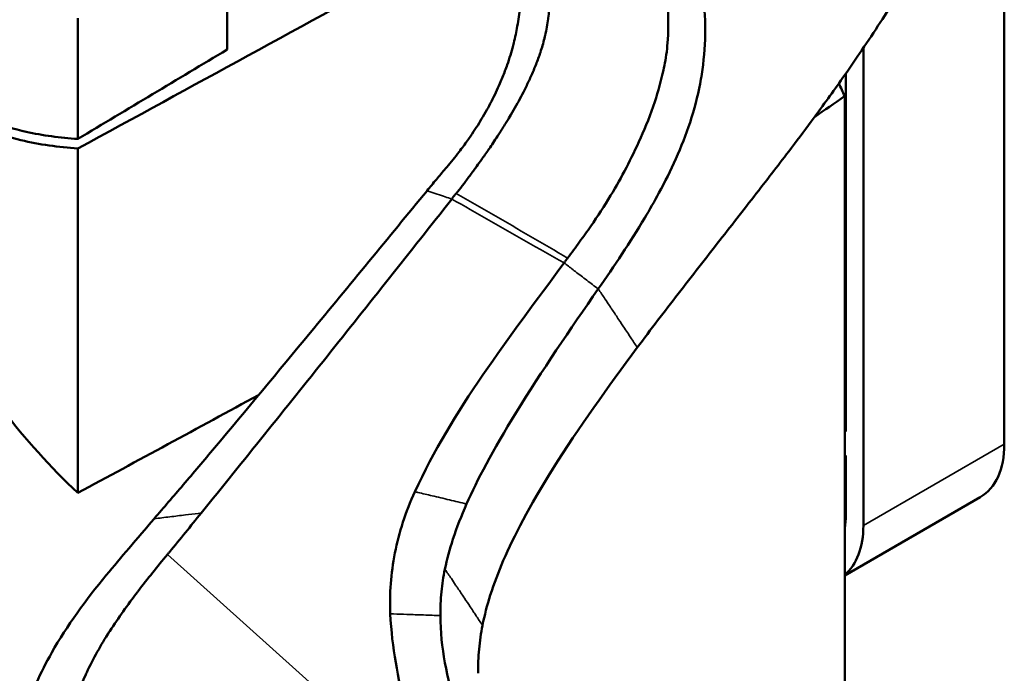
# Model space of a CAD drawing. Header units: millimetres. Extents: x 0 to 2100, y 0 to 1485.
# Tile 303 of 581: x 1612 to 1651, y 1230 to 1257. Entities that reach past the tile are written whole.
import ezdxf

# ---------------------------------------------------------------- set-up
doc = ezdxf.new("R2010")
doc.units = ezdxf.units.MM
doc.header["$LTSCALE"] = 5
doc.layers.add('Sichtbar (ISO)', color=7, linetype='Continuous', lineweight=50)
doc.layers.add('Sichtbar schmal (ISO)', color=7, linetype='Continuous', lineweight=35)

msp = doc.modelspace()

# ---------------------------------------------------------------- linework, layer by layer
at = {"layer": 'Sichtbar (ISO)'}
for p, q in [((1651.209, 1239.505), (1651.209, 1265.021)), ((1620.021, 1255.349), (1620.021, 1259.381)), ((1614.027, 1251.76), (1614.027, 1256.612)), ((1645.552, 1236.239), (1645.552, 1255.413)), ((1644.845, 1240.016), (1644.845, 1254.383)), ((1644.802, 1226.976), (1644.802, 1253.478)), ((1614.028, 1251.377), (1614.028, 1237.544)), ((1644.802, 1246.11), (1644.845, 1246.136)), ((1644.845, 1240.016), (1644.802, 1240.04)), ((1644.802, 1239.06), (1644.845, 1239.036)), ((1644.845, 1236.647), (1644.845, 1239.036)), ((1650.246, 1237.377), (1644.802, 1234.234)), ((1644.802, 1237.295), (1644.845, 1237.319))]:
    msp.add_line(p, q, dxfattribs=at)
for centre, major_axis, ratio, start_param, end_param in [((1629.531, 1264.734), (166.001, 91.01), 0.022628, 4.606465, 4.689079), ((1664.867, 1258.656), (17.512, -30.332), 0.57735, 4.537073, 4.553324), ((899.284, 783.939), (920.309, 600.734), 0.021791, 5.640053, 5.642303), ((2441.669, 1740.39), (-969.749, -572.089), 0.021878, 0.535441, 0.549628), ((1647.921, 1241.404), (2.325, -4.027), 0.57735, 0, 0.785398), ((1643.679, 1238.956), (1, -1.732), 0.57735, 0.131633, 0.183146), ((1642.264, 1238.138), (1.825, -3.161), 0.57735, 0.603037, 0.785398), ((1642.264, 1238.138), (2.325, -4.027), 0.57735, 0.096474, 0.785398)]:
    msp.add_ellipse(centre, major_axis=major_axis, ratio=ratio, start_param=start_param, end_param=end_param, dxfattribs=at)
for points, knots in [([(1651.092, 1265.507), (1650.622, 1264.447), (1650.128, 1263.394), (1649.429, 1261.999), (1649.252, 1261.653), (1648.829, 1260.846), (1648.582, 1260.388), (1648.184, 1259.672), (1648.037, 1259.413), (1647.719, 1258.86), (1647.547, 1258.566), (1647.172, 1257.94), (1646.969, 1257.609), (1646.528, 1256.902), (1646.29, 1256.529), (1645.804, 1255.787), (1645.558, 1255.42), (1645.091, 1254.735), (1644.871, 1254.418), (1644.258, 1253.551), (1643.863, 1253.006), (1643.163, 1252.06), (1642.861, 1251.658), (1642.329, 1250.959), (1642.099, 1250.658), (1641.698, 1250.138), (1641.523, 1249.911), (1641.093, 1249.357), (1640.829, 1249.019), (1640.314, 1248.358), (1640.053, 1248.025), (1639.794, 1247.693)], [0.000002, 0.000002, 0.000002, 0.000002, 0.351944, 0.351944, 0.469086, 0.469086, 0.6252, 0.6252, 0.714291, 0.714291, 0.81608, 0.81608, 0.932588, 0.932588, 1.065933, 1.065933, 1.199327, 1.199327, 1.31586, 1.31586, 1.519332, 1.519332, 1.67206, 1.67206, 1.786551, 1.786551, 1.872596, 1.872596, 2.003366, 2.003366, 2.135742, 2.135742, 2.135742, 2.135742]), ([(1638.653, 1259.421), (1638.673, 1259.37), (1638.692, 1259.318), (1638.78, 1259.074), (1638.841, 1258.874), (1638.969, 1258.396), (1639.03, 1258.11), (1639.229, 1256.885), (1639.255, 1255.84), (1639.087, 1254.488), (1639.048, 1254.232), (1638.902, 1253.464), (1638.771, 1252.953), (1638.435, 1251.933), (1638.243, 1251.445), (1637.819, 1250.497), (1637.589, 1250.038), (1637.165, 1249.252), (1636.974, 1248.918), (1636.484, 1248.096), (1636.174, 1247.607), (1635.553, 1246.664), (1635.223, 1246.184), (1634.911, 1245.737)], [-1.556096, -1.556096, -1.556096, -1.556096, -1.533082, -1.533082, -1.448126, -1.448126, -1.335024, -1.335024, -0.979638, -0.979638, -0.8982, -0.8982, -0.737424, -0.737424, -0.587405, -0.587405, -0.441912, -0.441912, -0.332147, -0.332147, -0.166901, -0.166901, -0.000062, -0.000062, -0.000062, -0.000062]), ([(1628.788, 1250.572), (1628.803, 1250.589), (1628.818, 1250.607), (1628.833, 1250.625), (1629.002, 1250.826), (1629.169, 1251.032), (1629.33, 1251.242), (1629.447, 1251.394), (1629.56, 1251.548), (1629.671, 1251.704), (1629.714, 1251.765), (1629.756, 1251.826), (1629.798, 1251.888), (1629.949, 1252.108), (1630.094, 1252.333), (1630.232, 1252.562), (1630.304, 1252.683), (1630.375, 1252.805), (1630.444, 1252.929), (1630.506, 1253.039), (1630.566, 1253.151), (1630.624, 1253.264), (1630.747, 1253.502), (1630.862, 1253.745), (1630.969, 1253.991), (1631.005, 1254.073), (1631.039, 1254.156), (1631.073, 1254.24), (1631.14, 1254.405), (1631.202, 1254.572), (1631.261, 1254.739), (1631.349, 1254.992), (1631.427, 1255.248), (1631.494, 1255.506), (1631.504, 1255.544), (1631.514, 1255.581), (1631.523, 1255.619), (1631.578, 1255.84), (1631.625, 1256.062), (1631.665, 1256.285), (1631.709, 1256.535), (1631.743, 1256.786), (1631.767, 1257.036), (1631.768, 1257.048), (1631.769, 1257.059), (1631.77, 1257.071), (1631.795, 1257.333), (1631.808, 1257.595), (1631.81, 1257.857), (1631.811, 1257.908), (1631.811, 1257.959), (1631.81, 1258.01)], [0.0000133, 0.0000133, 0.0000133, 0.0000133, 0.0032823, 0.0032823, 0.0032823, 0.0401978, 0.0401978, 0.0401978, 0.0667736, 0.0667736, 0.0667736, 0.0771132, 0.0771132, 0.0771132, 0.1140287, 0.1140287, 0.1140287, 0.1335001, 0.1335001, 0.1335001, 0.1509442, 0.1509442, 0.1509442, 0.1878596, 0.1878596, 0.1878596, 0.2002459, 0.2002459, 0.2002459, 0.2247751, 0.2247751, 0.2247751, 0.2616906, 0.2616906, 0.2616906, 0.2670745, 0.2670745, 0.2670745, 0.2986061, 0.2986061, 0.2986061, 0.3339162, 0.3339162, 0.3339162, 0.3355215, 0.3355215, 0.3355215, 0.372437, 0.372437, 0.372437, 0.3796396, 0.3796396, 0.3796396, 0.3796396]), ([(1632.97, 1257.881), (1632.974, 1257.729), (1632.974, 1257.576), (1632.97, 1257.425), (1632.969, 1257.372), (1632.967, 1257.32), (1632.964, 1257.268), (1632.954, 1257.045), (1632.935, 1256.824), (1632.906, 1256.605), (1632.906, 1256.599), (1632.905, 1256.594), (1632.904, 1256.588), (1632.874, 1256.364), (1632.833, 1256.141), (1632.781, 1255.917), (1632.771, 1255.875), (1632.761, 1255.833), (1632.751, 1255.791), (1632.705, 1255.608), (1632.652, 1255.424), (1632.589, 1255.235), (1632.563, 1255.155), (1632.535, 1255.074), (1632.505, 1254.993), (1632.449, 1254.838), (1632.388, 1254.682), (1632.321, 1254.524), (1632.278, 1254.422), (1632.233, 1254.319), (1632.187, 1254.216), (1632.124, 1254.078), (1632.059, 1253.939), (1631.992, 1253.801), (1631.936, 1253.688), (1631.879, 1253.575), (1631.82, 1253.464), (1631.755, 1253.341), (1631.689, 1253.22), (1631.622, 1253.1), (1631.552, 1252.976), (1631.481, 1252.854), (1631.41, 1252.734), (1631.352, 1252.637), (1631.294, 1252.542), (1631.237, 1252.449), (1631.146, 1252.302), (1631.057, 1252.161), (1630.971, 1252.027), (1630.935, 1251.972), (1630.901, 1251.919), (1630.867, 1251.866), (1630.748, 1251.685), (1630.636, 1251.518), (1630.53, 1251.363), (1630.524, 1251.354), (1630.518, 1251.346), (1630.513, 1251.338), (1630.412, 1251.191), (1630.317, 1251.055), (1630.225, 1250.926), (1630.162, 1250.836), (1630.1, 1250.75), (1630.041, 1250.668), (1630.009, 1250.625), (1629.978, 1250.582), (1629.948, 1250.54), (1629.858, 1250.419), (1629.772, 1250.305), (1629.691, 1250.194), (1629.645, 1250.131), (1629.6, 1250.07), (1629.556, 1250.009), (1629.522, 1249.963), (1629.488, 1249.918), (1629.454, 1249.873), (1629.375, 1249.769), (1629.293, 1249.669), (1629.212, 1249.572)], [0.5745208, 0.5745208, 0.5745208, 0.5745208, 0.5934769, 0.5934769, 0.5934769, 0.6, 0.6, 0.6, 0.6278655, 0.6278655, 0.6278655, 0.6285714, 0.6285714, 0.6285714, 0.6571429, 0.6571429, 0.6571429, 0.662489, 0.662489, 0.662489, 0.6857143, 0.6857143, 0.6857143, 0.6955654, 0.6955654, 0.6955654, 0.7142857, 0.7142857, 0.7142857, 0.7264451, 0.7264451, 0.7264451, 0.7428571, 0.7428571, 0.7428571, 0.7564057, 0.7564057, 0.7564057, 0.7714286, 0.7714286, 0.7714286, 0.7871542, 0.7871542, 0.7871542, 0.8, 0.8, 0.8, 0.8203189, 0.8203189, 0.8203189, 0.8285714, 0.8285714, 0.8285714, 0.8571429, 0.8571429, 0.8571429, 0.8586534, 0.8586534, 0.8586534, 0.8857143, 0.8857143, 0.8857143, 0.9044683, 0.9044683, 0.9044683, 0.9142857, 0.9142857, 0.9142857, 0.9428571, 0.9428571, 0.9428571, 0.9590455, 0.9590455, 0.9590455, 0.9714286, 0.9714286, 0.9714286, 1, 1, 1, 1]), ([(1633.685, 1246.976), (1633.846, 1247.188), (1634.001, 1247.401), (1634.314, 1247.834), (1634.467, 1248.046), (1634.891, 1248.658), (1635.159, 1249.066), (1635.634, 1249.855), (1635.844, 1250.232), (1636.404, 1251.322), (1636.843, 1252.226), (1637.322, 1253.675), (1637.433, 1254.105), (1637.577, 1254.759), (1637.637, 1255.041), (1637.7, 1255.622), (1637.741, 1256.148), (1637.703, 1257.194), (1637.672, 1257.55), (1637.603, 1257.912)], [0.0000031, 0.0000031, 0.0000031, 0.0000031, 0.0821187, 0.0821187, 0.1587371, 0.1587371, 0.3004921, 0.3004921, 0.4259729, 0.4259729, 0.6569189, 0.6569189, 0.7538309, 0.7538309, 0.8070362, 0.8070362, 0.841488, 0.841488, 0.8619799, 0.8619799, 0.8619799, 0.8619799]), ([(1606.557, 1256.486), (1606.558, 1256.471), (1606.559, 1256.457), (1606.568, 1256.345), (1606.581, 1256.249), (1606.644, 1255.906), (1606.721, 1255.664), (1607.037, 1254.957), (1607.357, 1254.524), (1608.187, 1253.712), (1608.707, 1253.345), (1610.089, 1252.593), (1611.007, 1252.267), (1611.951, 1252.049)], [-0.8165248, -0.8165248, -0.8165248, -0.8165248, -0.8111049, -0.8111049, -0.7751848, -0.7751848, -0.68289, -0.68289, -0.4976103, -0.4976103, -0.293806, -0.293806, -0.000001, -0.000001, -0.000001, -0.000001]), ([(1606.865, 1254.757), (1607.174, 1254.214), (1607.625, 1253.733), (1608.553, 1253.017), (1608.992, 1252.751), (1610.166, 1252.171), (1610.943, 1251.903), (1612.486, 1251.537), (1613.256, 1251.425), (1614.028, 1251.377)], [0.000001, 0.000001, 0.000001, 0.000001, 0.2189811, 0.2189811, 0.3802246, 0.3802246, 0.6275466, 0.6275466, 0.8581495, 0.8581495, 0.8581495, 0.8581495]), ([(1614.028, 1237.544), (1611.811, 1239.639), (1609.989, 1241.984), (1607.777, 1246.5), (1607.171, 1248.538), (1606.921, 1250.951), (1606.897, 1251.275), (1606.876, 1251.742), (1606.871, 1251.884), (1606.866, 1252.135), (1606.865, 1252.245), (1606.865, 1252.354)], [-1.99243, -1.99243, -1.99243, -1.99243, -0.981681, -0.981681, -0.211658, -0.211658, -0.092396, -0.092396, -0.040232, -0.040232, -0.000003, -0.000003, -0.000003, -0.000003]), ([(1611.951, 1252.049), (1612.288, 1251.974), (1612.63, 1251.913), (1613.323, 1251.817), (1613.674, 1251.782), (1614.027, 1251.76)], [-0.2104832, -0.2104832, -0.2104832, -0.2104832, -0.1059567, -0.1059567, -0.000001, -0.000001, -0.000001, -0.000001]), ([(1628.042, 1249.68), (1628.166, 1249.831), (1628.288, 1249.979), (1628.538, 1250.277), (1628.664, 1250.424), (1628.788, 1250.572)], [-0.1197719, -0.1197719, -0.1197719, -0.1197719, -0.0587759, -0.0587759, 0, 0, 0, 0]), ([(1619.512, 1239.352), (1620.799, 1240.889), (1622.075, 1242.428), (1624.917, 1245.873), (1626.496, 1247.799), (1628.042, 1249.68)], [-1.352667, -1.352667, -1.352667, -1.352667, -0.746241, -0.746241, -0.000007, -0.000007, -0.000007, -0.000007]), ([(1629.03, 1249.347), (1629.057, 1249.382), (1629.09, 1249.423), (1629.149, 1249.498), (1629.178, 1249.536), (1629.208, 1249.573)], [0.00052799, 0.00052799, 0.00052799, 0.00052799, 0.01395447, 0.01395447, 0.02739423, 0.02739423, 0.02739423, 0.02739423]), ([(1629.037, 1249.344), (1627.353, 1247.209), (1625.71, 1245.137), (1622.348, 1240.92), (1620.69, 1238.853), (1618.979, 1236.735)], [-1.673219, -1.673219, -1.673219, -1.673219, -0.835885, -0.835885, -0.000012, -0.000012, -0.000012, -0.000012]), ([(1639.794, 1247.693), (1639.223, 1246.963), (1638.673, 1246.258), (1637.572, 1244.832), (1637.017, 1244.106), (1636.48, 1243.385)], [-0.5562058, -0.5562058, -0.5562058, -0.5562058, -0.2780452, -0.2780452, -0.0000065, -0.0000065, -0.0000065, -0.0000065]), ([(1627.553, 1237.594), (1628.292, 1239.212), (1629.243, 1240.764), (1631.323, 1243.806), (1632.452, 1245.295), (1633.541, 1246.783)], [-1.142319, -1.142319, -1.142319, -1.142319, -0.570321, -0.570321, -0.000112, -0.000112, -0.000112, -0.000112]), ([(1633.685, 1246.976), (1633.66, 1246.944), (1633.636, 1246.912), (1633.588, 1246.848), (1633.564, 1246.816), (1633.54, 1246.784)], [0.00000607, 0.00000607, 0.00000607, 0.00000607, 0.01240592, 0.01240592, 0.02485023, 0.02485023, 0.02485023, 0.02485023]), ([(1634.912, 1245.737), (1633.787, 1244.123), (1632.646, 1242.448), (1630.664, 1239.218), (1630.049, 1238.061), (1629.629, 1237.103)], [0.000063, 0.000063, 0.000063, 0.000063, 0.603269, 0.603269, 1.16556, 1.16556, 1.16556, 1.16556]), ([(1636.48, 1243.385), (1635.291, 1241.782), (1634.136, 1240.18), (1632.132, 1236.979), (1631.527, 1235.81), (1631.103, 1234.832)], [-0.7229414, -0.7229414, -0.7229414, -0.7229414, -0.3474004, -0.3474004, -0.000001, -0.000001, -0.000001, -0.000001]), ([(1617.089, 1236.507), (1617.478, 1236.96), (1617.866, 1237.412), (1618.676, 1238.361), (1619.095, 1238.855), (1619.512, 1239.352)], [-0.3802709, -0.3802709, -0.3802709, -0.3802709, -0.1981938, -0.1981938, -0.000001, -0.000001, -0.000001, -0.000001]), ([(1626.567, 1232.691), (1626.528, 1233.488), (1626.589, 1234.308), (1626.918, 1235.958), (1627.184, 1236.785), (1627.553, 1237.594)], [-0.5735635, -0.5735635, -0.5735635, -0.5735635, -0.2868713, -0.2868713, -0.0000626, -0.0000626, -0.0000626, -0.0000626]), ([(1629.629, 1237.103), (1629.422, 1236.632), (1629.237, 1236.159), (1628.95, 1235.283), (1628.841, 1234.882), (1628.757, 1234.48)], [0.000001, 0.000001, 0.000001, 0.000001, 0.1677973, 0.1677973, 0.3094181, 0.3094181, 0.3094181, 0.3094181]), ([(1615.167, 1234.237), (1615.468, 1234.602), (1615.774, 1234.966), (1616.416, 1235.722), (1616.753, 1236.115), (1617.089, 1236.507)], [-0.3027817, -0.3027817, -0.3027817, -0.3027817, -0.1577324, -0.1577324, -0.000001, -0.000001, -0.000001, -0.000001]), ([(1618.979, 1236.735), (1618.556, 1236.212), (1618.131, 1235.697), (1617.702, 1235.172), (1617.675, 1235.139), (1617.648, 1235.106), (1617.621, 1235.073)], [0, 0, 0, 0, 0.9409162, 0.9409162, 0.9409162, 1, 1, 1, 1]), ([(1617.622, 1235.073), (1617.217, 1234.589), (1616.825, 1234.097), (1616.444, 1233.596), (1616.436, 1233.586), (1616.428, 1233.575), (1616.42, 1233.565), (1616.032, 1233.053), (1615.654, 1232.532), (1615.308, 1231.994), (1615.302, 1231.985), (1615.296, 1231.976), (1615.29, 1231.967), (1614.951, 1231.438), (1614.642, 1230.892), (1614.382, 1230.335), (1614.37, 1230.309), (1614.358, 1230.283), (1614.346, 1230.257), (1614.098, 1229.715), (1613.898, 1229.162), (1613.744, 1228.607), (1613.686, 1228.402), (1613.636, 1228.196), (1613.591, 1227.99), (1613.508, 1227.614), (1613.445, 1227.238), (1613.396, 1226.861), (1613.346, 1226.48), (1613.31, 1226.1), (1613.289, 1225.72), (1613.277, 1225.517), (1613.27, 1225.313), (1613.267, 1225.111)], [0, 0, 0, 0, 0.1632827, 0.1632827, 0.1632827, 0.1666667, 0.1666667, 0.1666667, 0.3333333, 0.3333333, 0.3333333, 0.3361156, 0.3361156, 0.3361156, 0.5, 0.5, 0.5, 0.5075866, 0.5075866, 0.5075866, 0.6666667, 0.6666667, 0.6666667, 0.725673, 0.725673, 0.725673, 0.8333333, 0.8333333, 0.8333333, 0.9420089, 0.9420089, 0.9420089, 0.9999974, 0.9999974, 0.9999974, 0.9999974]), ([(1628.757, 1234.48), (1628.694, 1234.179), (1628.649, 1233.879), (1628.588, 1233.257), (1628.575, 1232.937), (1628.577, 1232.619)], [0.000001, 0.000001, 0.000001, 0.000001, 0.1058853, 0.1058853, 0.2198356, 0.2198356, 0.2198356, 0.2198356]), ([(1631.103, 1234.832), (1630.905, 1234.373), (1630.728, 1233.909), (1630.453, 1233.037), (1630.347, 1232.632), (1630.267, 1232.226)], [-0.3045798, -0.3045798, -0.3045798, -0.3045798, -0.1413065, -0.1413065, -0.000001, -0.000001, -0.000001, -0.000001]), ([(1611.906, 1228.669), (1612.032, 1229.088), (1612.187, 1229.504), (1612.549, 1230.327), (1612.755, 1230.732), (1613.591, 1232.211), (1614.352, 1233.25), (1615.167, 1234.237)], [0.0000732, 0.0000732, 0.0000732, 0.0000732, 0.1456258, 0.1456258, 0.2907103, 0.2907103, 0.6829065, 0.6829065, 0.6829065, 0.6829065]), ([(1628.085, 1225.678), (1627.898, 1226.3), (1627.787, 1226.681), (1627.495, 1227.717), (1627.319, 1228.364), (1626.872, 1230.124), (1626.636, 1231.3), (1626.567, 1232.691)], [-0.9517732, -0.9517732, -0.9517732, -0.9517732, -0.7205526, -0.7205526, -0.5010804, -0.5010804, -0.0000757, -0.0000757, -0.0000757, -0.0000757]), ([(1628.577, 1232.619), (1628.581, 1231.975), (1628.649, 1231.345), (1628.873, 1230.107), (1629.03, 1229.498), (1629.211, 1228.903)], [0.000001, 0.000001, 0.000001, 0.000001, 0.2311774, 0.2311774, 0.4636161, 0.4636161, 0.4636161, 0.4636161]), ([(1630.267, 1232.226), (1630.203, 1231.908), (1630.158, 1231.591), (1630.099, 1230.949), (1630.087, 1230.624), (1630.092, 1230.301)], [-0.2264768, -0.2264768, -0.2264768, -0.2264768, -0.1155076, -0.1155076, -0.000001, -0.000001, -0.000001, -0.000001])]:
    msp.add_open_spline(points, degree=3, knots=knots, dxfattribs=at)
msp.add_open_spline([(1620.021, 1255.349), (1618.023, 1254.153), (1616.025, 1252.956), (1614.027, 1251.76)], degree=3, dxfattribs=at)
at = {"layer": 'Sichtbar schmal (ISO)'}
for p, q in [((1629.035, 1249.345), (1629.037, 1249.344)), ((1633.54, 1246.783), (1633.541, 1246.783)), ((1651.209, 1239.505), (1645.552, 1236.239)), ((1628.085, 1225.678), (1617.621, 1235.073))]:
    msp.add_line(p, q, dxfattribs=at)
for points, knots in [([(1628.042, 1249.68), (1628.152, 1249.643), (1628.262, 1249.606), (1628.481, 1249.533), (1628.591, 1249.496), (1628.791, 1249.428), (1628.902, 1249.39), (1629.01, 1249.355), (1629.033, 1249.346)], [0.0000009, 0.0000009, 0.0000009, 0.0000009, 0.3323562, 0.3336668, 0.6656991, 0.6669842, 0.9404476, 0.9981542, 0.9981542, 0.9981542, 0.9981542]), ([(1629.214, 1249.57), (1629.714, 1249.286), (1630.212, 1248.999), (1630.709, 1248.711), (1631.206, 1248.423), (1631.701, 1248.134), (1632.197, 1247.844), (1632.693, 1247.554), (1633.188, 1247.265), (1633.685, 1246.976)], [0, 0, 0, 0, 0.333418, 0.333418, 0.333418, 0.666705, 0.666705, 0.666705, 1, 1, 1, 1]), ([(1629.037, 1249.344), (1629.53, 1249.065), (1630.52, 1248.499), (1632.021, 1247.648), (1633.031, 1247.071), (1633.54, 1246.784)], [0.0005272, 0.0005272, 0.0005272, 0.0005272, 0.3333333, 0.6666667, 0.9997122, 0.9997122, 0.9997122, 0.9997122]), ([(1633.541, 1246.783), (1633.568, 1246.762), (1633.721, 1246.646), (1633.873, 1246.529), (1634.151, 1246.318), (1634.303, 1246.202), (1634.607, 1245.97), (1634.76, 1245.853), (1634.912, 1245.737)], [0, 0, 0, 0, 0.0595091, 0.332985, 0.3342702, 0.6663178, 0.6676285, 0.9998341, 0.9998341, 0.9998341, 0.9998341]), ([(1634.912, 1245.737), (1635.001, 1245.605), (1635.091, 1245.473), (1635.179, 1245.341), (1635.239, 1245.252), (1635.3, 1245.162), (1635.359, 1245.073), (1635.387, 1245.031), (1635.415, 1244.99), (1635.443, 1244.948), (1635.445, 1244.944), (1635.448, 1244.94), (1635.451, 1244.936), (1635.535, 1244.809), (1635.62, 1244.683), (1635.704, 1244.556), (1635.713, 1244.542), (1635.722, 1244.528), (1635.732, 1244.514), (1635.809, 1244.398), (1635.886, 1244.282), (1635.963, 1244.165), (1635.965, 1244.162), (1635.967, 1244.16), (1635.969, 1244.157), (1636.02, 1244.08), (1636.07, 1244.004), (1636.121, 1243.928), (1636.154, 1243.877), (1636.188, 1243.826), (1636.222, 1243.775), (1636.263, 1243.713), (1636.305, 1243.65), (1636.346, 1243.587), (1636.391, 1243.52), (1636.435, 1243.453), (1636.48, 1243.385)], [0, 0, 0, 0, 0.166639, 0.166639, 0.166639, 0.280485, 0.280485, 0.280485, 0.333302, 0.333302, 0.333302, 0.338371, 0.338371, 0.338371, 0.499976, 0.499976, 0.499976, 0.517839, 0.517839, 0.517839, 0.666659, 0.666659, 0.666659, 0.67045, 0.67045, 0.67045, 0.768197, 0.768197, 0.768197, 0.833336, 0.833336, 0.833336, 0.913568, 0.913568, 0.913568, 1, 1, 1, 1]), ([(1627.554, 1237.594), (1627.596, 1237.584), (1627.637, 1237.574), (1627.678, 1237.564), (1627.867, 1237.519), (1628.057, 1237.475), (1628.247, 1237.43), (1628.477, 1237.376), (1628.708, 1237.321), (1628.939, 1237.267), (1629.169, 1237.213), (1629.399, 1237.158), (1629.629, 1237.103)], [0, 0, 0, 0, 0.059663, 0.059663, 0.059663, 0.333563, 0.333563, 0.333563, 0.667414, 0.667414, 0.667414, 1, 1, 1, 1]), ([(1618.979, 1236.735), (1618.935, 1236.732), (1618.897, 1236.728), (1618.86, 1236.723), (1618.688, 1236.702), (1618.517, 1236.682), (1618.346, 1236.661), (1618.137, 1236.636), (1617.928, 1236.61), (1617.719, 1236.585), (1617.509, 1236.559), (1617.299, 1236.533), (1617.089, 1236.507)], [0.0000293, 0.0000293, 0.0000293, 0.0000293, 0.0593172, 0.0593172, 0.0593172, 0.3325548, 0.3325548, 0.3325548, 0.665597, 0.665597, 0.665597, 1, 1, 1, 1]), ([(1630.267, 1232.226), (1630.223, 1232.291), (1630.141, 1232.417), (1630.026, 1232.591), (1629.905, 1232.773), (1629.823, 1232.898), (1629.698, 1233.086), (1629.614, 1233.214), (1629.45, 1233.46), (1629.357, 1233.599), (1629.246, 1233.763), (1629.16, 1233.892), (1628.99, 1234.143), (1628.844, 1234.354), (1628.757, 1234.48)], [0, 0, 0, 0, 0.086862, 0.166987, 0.23204, 0.329656, 0.333442, 0.482064, 0.499903, 0.661293, 0.666355, 0.719102, 0.832796, 1, 1, 1, 1]), ([(1626.569, 1232.691), (1626.609, 1232.69), (1626.649, 1232.688), (1626.689, 1232.686), (1626.871, 1232.678), (1627.054, 1232.674), (1627.237, 1232.668), (1627.46, 1232.66), (1627.682, 1232.652), (1627.905, 1232.644), (1628.129, 1232.636), (1628.353, 1232.628), (1628.577, 1232.619)], [0, 0, 0, 0, 0.059501, 0.059501, 0.059501, 0.332486, 0.332486, 0.332486, 0.665219, 0.665219, 0.665219, 1, 1, 1, 1])]:
    msp.add_open_spline(points, degree=3, knots=knots, dxfattribs=at)
msp.add_open_spline([(1629.033, 1249.346), (1629.033, 1249.346), (1629.034, 1249.345), (1629.034, 1249.345)], degree=3, dxfattribs=at)

doc.saveas('drawing.dxf')
